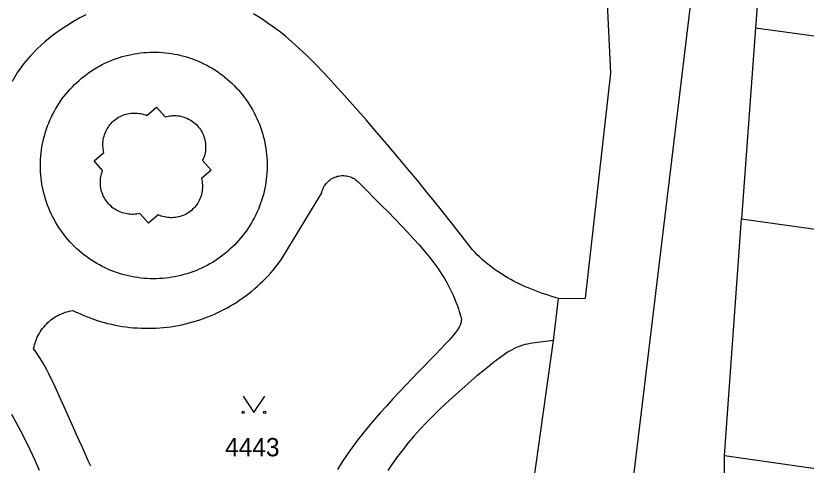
# Model space of a CAD drawing. Extents: x -756746 to -753363, y -1166406 to -1161727.
# Drawn here: x -755598 to -755524.6, y -1165943 to -1165901.3 of the extents above; entities that cross this region are included whole.
import ezdxf

# ---------------------------------------------------------------- set-up
doc = ezdxf.new("R2010")
doc.units = 0
for name, color, linetype in [('Hranice parcel', 7, 'Continuous'), ('Parcelní čísla', 7, 'Continuous'), ('Vnitřní kresba', 7, 'Continuous'), ('Značky kultur', 7, 'Continuous')]:
    doc.layers.add(name, color=color, linetype=linetype)

msp = doc.modelspace()

# ---------------------------------------------------------------- linework, layer by layer
at = {"layer": 'Hranice parcel'}
for p, q in [((-755528.4, -1165889.58), (-755529.34, -1165902.39)), ((-755529.34, -1165902.39), (-755530.66, -1165920.1)), ((-755532.24, -1165942.1), (-755530.66, -1165920.1)), ((-755530.66, -1165920.1), (-755473.84, -1165928.06)), ((-755532.16, -1165956), (-755532.24, -1165942.1)), ((-755532.24, -1165942.1), (-755518.8, -1165944))]:
    msp.add_line(p, q, dxfattribs=at)
for points in [[(-755551.12, -1165952.84), (-755548.11, -1165931.42), (-755547.65, -1165927.51), (-755545.13, -1165927.48), (-755542.79, -1165906.58), (-755543.13, -1165899.43)], [(-755529.34, -1165902.39), (-755518.93, -1165903.81), (-755515.14, -1165904.3), (-755512.09, -1165904.74), (-755511.79, -1165902.04), (-755469.34, -1165908.38)]]:
    msp.add_lwpolyline(points, dxfattribs=at)
at = {"layer": 'Vnitřní kresba'}
for p, q in [((-755534.18, -1165889.96), (-755542.08, -1165955.59)), ((-755585.86, -1165910.52), (-755584.95, -1165909.74)), ((-755584.95, -1165909.74), (-755584.17, -1165910.65)), ((-755590.76, -1165914.72), (-755589.85, -1165913.94)), ((-755589.97, -1165915.63), (-755590.76, -1165914.72)), ((-755580.68, -1165914.68), (-755579.89, -1165915.58)), ((-755579.89, -1165915.58), (-755580.8, -1165916.36)), ((-755573.29, -1165923.77), (-755569.63, -1165917.7)), ((-755585.71, -1165920.52), (-755586.5, -1165919.61)), ((-755584.8, -1165919.74), (-755585.71, -1165920.52))]:
    msp.add_line(p, q, dxfattribs=at)
for points in [[(-755591.534, -1165901.164), (-755592.075, -1165901.458), (-755592.665, -1165901.796), (-755593.299, -1165902.184), (-755593.972, -1165902.63), (-755594.652, -1165903.125), (-755595.337, -1165903.676), (-755596.02, -1165904.293), (-755596.671, -1165904.963), (-755597.286, -1165905.696), (-755597.858, -1165906.504), (-755598.36, -1165907.37)], [(-755547.65, -1165927.51), (-755547.961, -1165927.412), (-755548.275, -1165927.311), (-755548.586, -1165927.211), (-755548.897, -1165927.107), (-755549.213, -1165926.999), (-755549.525, -1165926.888), (-755549.839, -1165926.772), (-755550.157, -1165926.648), (-755550.472, -1165926.519), (-755550.789, -1165926.382), (-755551.111, -1165926.235), (-755551.43, -1165926.08), (-755551.751, -1165925.915), (-755552.075, -1165925.739), (-755552.395, -1165925.556), (-755552.711, -1165925.366), (-755553.027, -1165925.166), (-755553.333, -1165924.963), (-755553.631, -1165924.755), (-755553.923, -1165924.541), (-755554.202, -1165924.326), (-755554.468, -1165924.109), (-755554.723, -1165923.889), (-755554.96, -1165923.67), (-755555.182, -1165923.45), (-755555.399, -1165923.22), (-755555.615, -1165922.974), (-755555.841, -1165922.703), (-755556.091, -1165922.392), (-755556.367, -1165922.042), (-755556.681, -1165921.638), (-755557.047, -1165921.167), (-755557.465, -1165920.631), (-755557.949, -1165920.015), (-755558.516, -1165919.302), (-755559.16, -1165918.5), (-755559.894, -1165917.596), (-755560.717, -1165916.592), (-755561.596, -1165915.529), (-755562.528, -1165914.414), (-755563.509, -1165913.251), (-755564.504, -1165912.085), (-755565.508, -1165910.921), (-755566.522, -1165909.763), (-755567.506, -1165908.656), (-755568.46, -1165907.605), (-755569.38, -1165906.616), (-755570.23, -1165905.73), (-755571.011, -1165904.949), (-755571.736, -1165904.259), (-755572.393, -1165903.665), (-755572.999, -1165903.15), (-755573.567, -1165902.695), (-755574.09, -1165902.303), (-755574.583, -1165901.957), (-755575.058, -1165901.641), (-755575.51, -1165901.354), (-755575.952, -1165901.081)], [(-755592.15, -1165907.25), (-755591.931, -1165907.063), (-755591.707, -1165906.881), (-755591.477, -1165906.706), (-755591.244, -1165906.537), (-755591.005, -1165906.375), (-755590.763, -1165906.219), (-755590.516, -1165906.07), (-755590.265, -1165905.928), (-755590.01, -1165905.793), (-755589.752, -1165905.665), (-755589.49, -1165905.544), (-755589.225, -1165905.43), (-755588.957, -1165905.323), (-755588.686, -1165905.224), (-755588.413, -1165905.132), (-755588.137, -1165905.048), (-755587.859, -1165904.972), (-755587.579, -1165904.903), (-755587.297, -1165904.842), (-755587.014, -1165904.788), (-755586.729, -1165904.743), (-755586.443, -1165904.705), (-755586.156, -1165904.675), (-755585.868, -1165904.653), (-755585.58, -1165904.639), (-755585.292, -1165904.632), (-755585.004, -1165904.634), (-755584.715, -1165904.644), (-755584.428, -1165904.661), (-755584.14, -1165904.686), (-755583.854, -1165904.72), (-755583.568, -1165904.761), (-755583.284, -1165904.809), (-755583.001, -1165904.866), (-755582.72, -1165904.93), (-755582.441, -1165905.002), (-755582.164, -1165905.082), (-755581.889, -1165905.169), (-755581.617, -1165905.264), (-755581.347, -1165905.366), (-755581.08, -1165905.476), (-755580.817, -1165905.593), (-755580.556, -1165905.717), (-755580.299, -1165905.848), (-755580.046, -1165905.986), (-755579.797, -1165906.131), (-755579.552, -1165906.283), (-755579.311, -1165906.441), (-755579.074, -1165906.606), (-755578.842, -1165906.778), (-755578.615, -1165906.955), (-755578.393, -1165907.139), (-755578.176, -1165907.329), (-755577.964, -1165907.525), (-755577.758, -1165907.726), (-755577.557, -1165907.934), (-755577.362, -1165908.146), (-755577.173, -1165908.364), (-755576.99, -1165908.587), (-755576.813, -1165908.815), (-755576.643, -1165909.047), (-755576.479, -1165909.284), (-755576.321, -1165909.526), (-755576.171, -1165909.772), (-755576.027, -1165910.022), (-755575.89, -1165910.275), (-755575.759, -1165910.533), (-755575.636, -1165910.794), (-755575.521, -1165911.058), (-755575.412, -1165911.325), (-755575.311, -1165911.595), (-755575.217, -1165911.868), (-755575.131, -1165912.143), (-755575.053, -1165912.421), (-755574.982, -1165912.7), (-755574.918, -1165912.981), (-755574.863, -1165913.264), (-755574.815, -1165913.549), (-755574.775, -1165913.834), (-755574.743, -1165914.121), (-755574.719, -1165914.408), (-755574.703, -1165914.696), (-755574.694, -1165914.985), (-755574.694, -1165915.273), (-755574.701, -1165915.561), (-755574.717, -1165915.849), (-755574.74, -1165916.137), (-755574.771, -1165916.423), (-755574.81, -1165916.709), (-755574.857, -1165916.994), (-755574.911, -1165917.277), (-755574.974, -1165917.559), (-755575.044, -1165917.838), (-755575.121, -1165918.116), (-755575.207, -1165918.392), (-755575.299, -1165918.665), (-755575.4, -1165918.935), (-755575.507, -1165919.203), (-755575.622, -1165919.467), (-755575.744, -1165919.728)], [(-755594.74, -1165910.688), (-755594.613, -1165910.428), (-755594.48, -1165910.172), (-755594.339, -1165909.919), (-755594.192, -1165909.671), (-755594.037, -1165909.426), (-755593.876, -1165909.186), (-755593.709, -1165908.951), (-755593.535, -1165908.72), (-755593.355, -1165908.494), (-755593.169, -1165908.273), (-755592.976, -1165908.058), (-755592.778, -1165907.847), (-755592.574, -1165907.642), (-755592.365, -1165907.443), (-755592.15, -1165907.25)], [(-755578.15, -1165922.94), (-755578.366, -1165923.131), (-755578.588, -1165923.317), (-755578.815, -1165923.496), (-755579.046, -1165923.669), (-755579.282, -1165923.836), (-755579.523, -1165923.996), (-755579.768, -1165924.149), (-755580.017, -1165924.296), (-755580.27, -1165924.435), (-755580.526, -1165924.568), (-755580.787, -1165924.694), (-755581.05, -1165924.812), (-755581.317, -1165924.923), (-755581.587, -1165925.027), (-755581.859, -1165925.123), (-755582.134, -1165925.212), (-755582.412, -1165925.293), (-755582.691, -1165925.366), (-755582.973, -1165925.432), (-755583.256, -1165925.49), (-755583.54, -1165925.54), (-755583.826, -1165925.583), (-755584.113, -1165925.617), (-755584.401, -1165925.644), (-755584.689, -1165925.663), (-755584.978, -1165925.673), (-755585.267, -1165925.676), (-755585.556, -1165925.671), (-755585.844, -1165925.658), (-755586.133, -1165925.637), (-755586.42, -1165925.608), (-755586.707, -1165925.571), (-755586.992, -1165925.527), (-755587.276, -1165925.474), (-755587.559, -1165925.414), (-755587.84, -1165925.346), (-755588.119, -1165925.27), (-755588.395, -1165925.187), (-755588.67, -1165925.096), (-755588.941, -1165924.997), (-755589.21, -1165924.892), (-755589.476, -1165924.778), (-755589.739, -1165924.658), (-755589.998, -1165924.53), (-755590.254, -1165924.396), (-755590.506, -1165924.254), (-755590.753, -1165924.105), (-755590.997, -1165923.95), (-755591.236, -1165923.788), (-755591.471, -1165923.62), (-755591.701, -1165923.445), (-755591.927, -1165923.264), (-755592.147, -1165923.076), (-755592.362, -1165922.883), (-755592.571, -1165922.684), (-755592.775, -1165922.479), (-755592.973, -1165922.269), (-755593.166, -1165922.054), (-755593.352, -1165921.833), (-755593.532, -1165921.607), (-755593.706, -1165921.376), (-755593.874, -1165921.141), (-755594.035, -1165920.901), (-755594.189, -1165920.657), (-755594.337, -1165920.408), (-755594.478, -1165920.156), (-755594.611, -1165919.9), (-755594.738, -1165919.64), (-755594.857, -1165919.377), (-755594.97, -1165919.11), (-755595.074, -1165918.841), (-755595.172, -1165918.569), (-755595.262, -1165918.294), (-755595.344, -1165918.017), (-755595.419, -1165917.738), (-755595.486, -1165917.457), (-755595.545, -1165917.174), (-755595.596, -1165916.89), (-755595.64, -1165916.604), (-755595.676, -1165916.318), (-755595.703, -1165916.03), (-755595.723, -1165915.742), (-755595.735, -1165915.453), (-755595.739, -1165915.164), (-755595.735, -1165914.875), (-755595.723, -1165914.586), (-755595.704, -1165914.298), (-755595.676, -1165914.01), (-755595.64, -1165913.724), (-755595.597, -1165913.438), (-755595.546, -1165913.154), (-755595.487, -1165912.871), (-755595.42, -1165912.59), (-755595.345, -1165912.31), (-755595.263, -1165912.033), (-755595.173, -1165911.759), (-755595.076, -1165911.487), (-755594.971, -1165911.217), (-755594.859, -1165910.951), (-755594.74, -1165910.688)], [(-755589.85, -1165913.94), (-755589.884, -1165913.792), (-755589.91, -1165913.643), (-755589.928, -1165913.492), (-755589.938, -1165913.341), (-755589.941, -1165913.19), (-755589.936, -1165913.038), (-755589.923, -1165912.887), (-755589.902, -1165912.737), (-755589.873, -1165912.588), (-755589.837, -1165912.441), (-755589.793, -1165912.296), (-755589.742, -1165912.153), (-755589.684, -1165912.013), (-755589.618, -1165911.877), (-755589.545, -1165911.744), (-755589.466, -1165911.615), (-755589.38, -1165911.49), (-755589.287, -1165911.37), (-755589.189, -1165911.255), (-755589.085, -1165911.145), (-755588.975, -1165911.04), (-755588.86, -1165910.941), (-755588.74, -1165910.849), (-755588.615, -1165910.763), (-755588.486, -1165910.683), (-755588.353, -1165910.61), (-755588.217, -1165910.544), (-755588.077, -1165910.485), (-755587.934, -1165910.434), (-755587.789, -1165910.39), (-755587.642, -1165910.353), (-755587.493, -1165910.325), (-755587.343, -1165910.303), (-755587.192, -1165910.29), (-755587.041, -1165910.285), (-755586.889, -1165910.287), (-755586.738, -1165910.297), (-755586.588, -1165910.315), (-755586.438, -1165910.341), (-755586.29, -1165910.374), (-755586.144, -1165910.416), (-755586.001, -1165910.464), (-755585.86, -1165910.52)], [(-755584.17, -1165910.65), (-755584.026, -1165910.61), (-755583.88, -1165910.577), (-755583.733, -1165910.552), (-755583.584, -1165910.534), (-755583.435, -1165910.524), (-755583.285, -1165910.522), (-755583.136, -1165910.527), (-755582.987, -1165910.54), (-755582.839, -1165910.561), (-755582.692, -1165910.589), (-755582.547, -1165910.625), (-755582.403, -1165910.668), (-755582.263, -1165910.718), (-755582.124, -1165910.776), (-755581.99, -1165910.84), (-755581.858, -1165910.912), (-755581.731, -1165910.99), (-755581.607, -1165911.074), (-755581.488, -1165911.165), (-755581.374, -1165911.262), (-755581.265, -1165911.364), (-755581.162, -1165911.472), (-755581.064, -1165911.585), (-755580.972, -1165911.703), (-755580.886, -1165911.825), (-755580.806, -1165911.952), (-755580.734, -1165912.083), (-755580.668, -1165912.217), (-755580.609, -1165912.354), (-755580.557, -1165912.495), (-755580.512, -1165912.638), (-755580.475, -1165912.782), (-755580.445, -1165912.929), (-755580.423, -1165913.077), (-755580.408, -1165913.226), (-755580.401, -1165913.375), (-755580.402, -1165913.525), (-755580.411, -1165913.674), (-755580.427, -1165913.823), (-755580.45, -1165913.97), (-755580.482, -1165914.117), (-755580.52, -1165914.261), (-755580.566, -1165914.403), (-755580.62, -1165914.543), (-755580.68, -1165914.68)], [(-755586.5, -1165919.61), (-755586.648, -1165919.642), (-755586.797, -1165919.667), (-755586.947, -1165919.685), (-755587.098, -1165919.694), (-755587.249, -1165919.696), (-755587.401, -1165919.69), (-755587.551, -1165919.677), (-755587.701, -1165919.655), (-755587.85, -1165919.627), (-755587.996, -1165919.59), (-755588.141, -1165919.547), (-755588.284, -1165919.496), (-755588.423, -1165919.437), (-755588.56, -1165919.372), (-755588.693, -1165919.3), (-755588.822, -1165919.221), (-755588.947, -1165919.136), (-755589.067, -1165919.044), (-755589.183, -1165918.947), (-755589.293, -1165918.843), (-755589.398, -1165918.735), (-755589.498, -1165918.621), (-755589.591, -1165918.502), (-755589.678, -1165918.378), (-755589.759, -1165918.25), (-755589.834, -1165918.118), (-755589.901, -1165917.983), (-755589.962, -1165917.844), (-755590.015, -1165917.703), (-755590.061, -1165917.559), (-755590.1, -1165917.413), (-755590.131, -1165917.265), (-755590.154, -1165917.115), (-755590.17, -1165916.965), (-755590.179, -1165916.814), (-755590.179, -1165916.662), (-755590.172, -1165916.511), (-755590.157, -1165916.361), (-755590.135, -1165916.211), (-755590.105, -1165916.063), (-755590.067, -1165915.916), (-755590.022, -1165915.772), (-755589.97, -1165915.63)], [(-755580.8, -1165916.36), (-755580.764, -1165916.505), (-755580.736, -1165916.651), (-755580.716, -1165916.799), (-755580.703, -1165916.947), (-755580.698, -1165917.096), (-755580.701, -1165917.245), (-755580.711, -1165917.394), (-755580.729, -1165917.542), (-755580.754, -1165917.689), (-755580.787, -1165917.834), (-755580.828, -1165917.978), (-755580.876, -1165918.119), (-755580.931, -1165918.257), (-755580.993, -1165918.393), (-755581.062, -1165918.525), (-755581.138, -1165918.653), (-755581.22, -1165918.777), (-755581.309, -1165918.897), (-755581.404, -1165919.012), (-755581.504, -1165919.122), (-755581.61, -1165919.227), (-755581.722, -1165919.326), (-755581.838, -1165919.42), (-755581.959, -1165919.507), (-755582.084, -1165919.587), (-755582.213, -1165919.662), (-755582.346, -1165919.729), (-755582.483, -1165919.789), (-755582.622, -1165919.843), (-755582.764, -1165919.889), (-755582.907, -1165919.928), (-755583.053, -1165919.959), (-755583.2, -1165919.982), (-755583.349, -1165919.998), (-755583.497, -1165920.007), (-755583.646, -1165920.007), (-755583.795, -1165920), (-755583.944, -1165919.986), (-755584.091, -1165919.963), (-755584.237, -1165919.934), (-755584.381, -1165919.896), (-755584.524, -1165919.851), (-755584.663, -1165919.799), (-755584.8, -1165919.74)], [(-755569.63, -1165917.7), (-755569.601, -1165917.58), (-755569.565, -1165917.461), (-755569.522, -1165917.345), (-755569.472, -1165917.232), (-755569.414, -1165917.122), (-755569.35, -1165917.016), (-755569.28, -1165916.914), (-755569.204, -1165916.816), (-755569.121, -1165916.724), (-755569.034, -1165916.637), (-755568.941, -1165916.555), (-755568.843, -1165916.479), (-755568.74, -1165916.409), (-755568.634, -1165916.346), (-755568.524, -1165916.289), (-755568.411, -1165916.239), (-755568.294, -1165916.197), (-755568.176, -1165916.161), (-755568.055, -1165916.133), (-755567.933, -1165916.112), (-755567.81, -1165916.099), (-755567.686, -1165916.094), (-755567.562, -1165916.096), (-755567.439, -1165916.106), (-755567.316, -1165916.123), (-755567.195, -1165916.148), (-755567.075, -1165916.18), (-755566.958, -1165916.219), (-755566.843, -1165916.266), (-755566.731, -1165916.32), (-755566.623, -1165916.38), (-755566.519, -1165916.447), (-755566.419, -1165916.52), (-755566.324, -1165916.599), (-755566.234, -1165916.684), (-755566.149, -1165916.775), (-755566.07, -1165916.87)], [(-755566.07, -1165916.87), (-755565.413, -1165917.522), (-755564.751, -1165918.18), (-755564.105, -1165918.827), (-755563.47, -1165919.468), (-755562.842, -1165920.109), (-755562.241, -1165920.733), (-755561.662, -1165921.346), (-755561.102, -1165921.953), (-755560.579, -1165922.537), (-755560.089, -1165923.105), (-755559.631, -1165923.661), (-755559.22, -1165924.19), (-755558.852, -1165924.697), (-755558.522, -1165925.186), (-755558.234, -1165925.647), (-755557.982, -1165926.084), (-755557.759, -1165926.502), (-755557.568, -1165926.891), (-755557.403, -1165927.255), (-755557.26, -1165927.598), (-755557.138, -1165927.912), (-755557.033, -1165928.2), (-755556.941, -1165928.465), (-755556.86, -1165928.7), (-755556.788, -1165928.91), (-755556.727, -1165929.101), (-755556.684, -1165929.277), (-755556.661, -1165929.445), (-755556.663, -1165929.615), (-755556.696, -1165929.789), (-755556.762, -1165929.975), (-755556.869, -1165930.183), (-755557.018, -1165930.414), (-755557.214, -1165930.677), (-755557.465, -1165930.983), (-755557.77, -1165931.33), (-755558.134, -1165931.727), (-755558.557, -1165932.177), (-755559.022, -1165932.663), (-755559.527, -1165933.186), (-755560.072, -1165933.748), (-755560.637, -1165934.33), (-755561.221, -1165934.934), (-755561.824, -1165935.564), (-755562.426, -1165936.197), (-755563.026, -1165936.838), (-755563.624, -1165937.489), (-755564.2, -1165938.13), (-755564.755, -1165938.765), (-755565.295, -1165939.404), (-755565.81, -1165940.037), (-755566.306, -1165940.676), (-755566.793, -1165941.333), (-755567.259, -1165941.998), (-755567.712, -1165942.683), (-755568.159, -1165943.4)], [(-755575.744, -1165919.728), (-755575.873, -1165919.986), (-755576.01, -1165920.24), (-755576.153, -1165920.491), (-755576.303, -1165920.737), (-755576.459, -1165920.979), (-755576.623, -1165921.217), (-755576.792, -1165921.45), (-755576.968, -1165921.678), (-755577.151, -1165921.902), (-755577.339, -1165922.12), (-755577.533, -1165922.334), (-755577.733, -1165922.541), (-755577.939, -1165922.744), (-755578.15, -1165922.94)], [(-755592.72, -1165928.61), (-755592.409, -1165928.764), (-755592.095, -1165928.911), (-755591.778, -1165929.051), (-755591.458, -1165929.183), (-755591.134, -1165929.308), (-755590.808, -1165929.426), (-755590.48, -1165929.537), (-755590.149, -1165929.639), (-755589.815, -1165929.735), (-755589.48, -1165929.822), (-755589.143, -1165929.903), (-755588.804, -1165929.975), (-755588.463, -1165930.04), (-755588.121, -1165930.097), (-755587.778, -1165930.146), (-755587.434, -1165930.187), (-755587.088, -1165930.22), (-755586.743, -1165930.246), (-755586.397, -1165930.264), (-755586.05, -1165930.274), (-755585.703, -1165930.276), (-755585.357, -1165930.27), (-755585.01, -1165930.256), (-755584.664, -1165930.235), (-755584.319, -1165930.205), (-755583.974, -1165930.168), (-755583.63, -1165930.123), (-755583.288, -1165930.07), (-755582.946, -1165930.009), (-755582.607, -1165929.941), (-755582.268, -1165929.865), (-755581.932, -1165929.781), (-755581.597, -1165929.689), (-755581.265, -1165929.59), (-755580.935, -1165929.484), (-755580.608, -1165929.37), (-755580.283, -1165929.248), (-755579.961, -1165929.12), (-755579.642, -1165928.984), (-755579.327, -1165928.84), (-755579.014, -1165928.69), (-755578.705, -1165928.533), (-755578.4, -1165928.368), (-755578.099, -1165928.197), (-755577.801, -1165928.019), (-755577.508, -1165927.834), (-755577.219, -1165927.643), (-755576.934, -1165927.445), (-755576.654, -1165927.24), (-755576.379, -1165927.03), (-755576.109, -1165926.813), (-755575.843, -1165926.59), (-755575.583, -1165926.361), (-755575.328, -1165926.126), (-755575.078, -1165925.885), (-755574.834, -1165925.639), (-755574.595, -1165925.388), (-755574.363, -1165925.131), (-755574.136, -1165924.868), (-755573.915, -1165924.601), (-755573.7, -1165924.329), (-755573.492, -1165924.052), (-755573.29, -1165923.77)], [(-755596.37, -1165932.18), (-755596.333, -1165931.996), (-755596.288, -1165931.814), (-755596.235, -1165931.634), (-755596.174, -1165931.456), (-755596.106, -1165931.281), (-755596.031, -1165931.109), (-755595.948, -1165930.94), (-755595.859, -1165930.775), (-755595.762, -1165930.614), (-755595.658, -1165930.458), (-755595.548, -1165930.306), (-755595.432, -1165930.158), (-755595.309, -1165930.016), (-755595.181, -1165929.879), (-755595.047, -1165929.748), (-755594.907, -1165929.622), (-755594.762, -1165929.503), (-755594.612, -1165929.39), (-755594.458, -1165929.283), (-755594.299, -1165929.183), (-755594.136, -1165929.09), (-755593.969, -1165929.004), (-755593.798, -1165928.925), (-755593.625, -1165928.854), (-755593.448, -1165928.79), (-755593.269, -1165928.733), (-755593.088, -1165928.684), (-755592.905, -1165928.643), (-755592.72, -1165928.61)], [(-755548.11, -1165931.42), (-755548.358, -1165931.444), (-755548.608, -1165931.468), (-755548.854, -1165931.494), (-755549.098, -1165931.521), (-755549.343, -1165931.55), (-755549.583, -1165931.581), (-755549.819, -1165931.615), (-755550.055, -1165931.654), (-755550.283, -1165931.695), (-755550.507, -1165931.742), (-755550.728, -1165931.793), (-755550.94, -1165931.85), (-755551.147, -1165931.913), (-755551.354, -1165931.986), (-755551.561, -1165932.07), (-755551.775, -1165932.17), (-755552.001, -1165932.29), (-755552.241, -1165932.429), (-755552.499, -1165932.593), (-755552.785, -1165932.788), (-755553.095, -1165933.011), (-755553.437, -1165933.268), (-755553.82, -1165933.566), (-755554.24, -1165933.9), (-755554.703, -1165934.277), (-755555.211, -1165934.698), (-755555.745, -1165935.151), (-755556.307, -1165935.637), (-755556.896, -1165936.158), (-755557.493, -1165936.698), (-755558.099, -1165937.261), (-755558.715, -1165937.85), (-755559.32, -1165938.447), (-755559.915, -1165939.055), (-755560.502, -1165939.679), (-755561.06, -1165940.3), (-755561.592, -1165940.923), (-755562.104, -1165941.557), (-755562.587, -1165942.19), (-755563.048, -1165942.83), (-755563.495, -1165943.489)], [(-755591.06, -1165943.09), (-755591.301, -1165942.565), (-755591.567, -1165941.977), (-755591.847, -1165941.351), (-755592.141, -1165940.691), (-755592.449, -1165939.999), (-755592.758, -1165939.303), (-755593.069, -1165938.605), (-755593.381, -1165937.906), (-755593.683, -1165937.236), (-755593.974, -1165936.595), (-755594.253, -1165935.988), (-755594.51, -1165935.44), (-755594.745, -1165934.951), (-755594.962, -1165934.514), (-755595.157, -1165934.134), (-755595.334, -1165933.8), (-755595.499, -1165933.504), (-755595.648, -1165933.249), (-755595.785, -1165933.024), (-755595.915, -1165932.822), (-755596.035, -1165932.644), (-755596.149, -1165932.481), (-755596.261, -1165932.327), (-755596.37, -1165932.18)], [(-755598.428, -1165938.243), (-755598.01, -1165938.99), (-755597.581, -1165939.802), (-755597.14, -1165940.679), (-755596.704, -1165941.583), (-755596.271, -1165942.508), (-755595.844, -1165943.451)]]:
    msp.add_lwpolyline(points, dxfattribs=at)
at = {"layer": 'Značky kultur'}
msp.add_lwpolyline([(-755576.92, -1165936.579), (-755575.92, -1165938.08), (-755574.92, -1165936.579)], dxfattribs=at)
for centre in [(-755576.92, -1165938.079), (-755574.92, -1165938.079)]:
    msp.add_circle(centre, 0.1, dxfattribs=at)

# ---------------------------------------------------------------- texts
at = {"layer": 'Parcelní čísla'}
msp.add_text('4443', height=1.7, dxfattribs=at).set_placement((-755578.6, -1165942.16))

doc.saveas('drawing.dxf')
